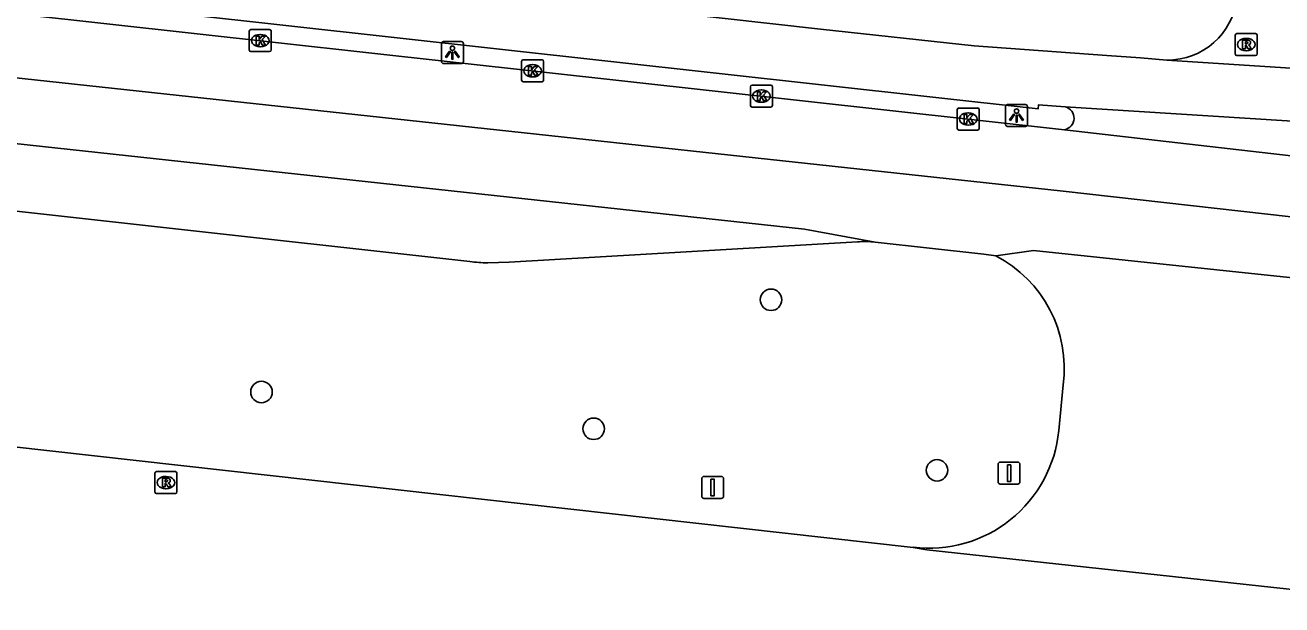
# Model space of a CAD drawing. Extents: x 162026 to 163499, y 387297 to 388169.
# Drawn here: x 162136.4 to 162193.5, y 387411.6 to 387437.9 of the extents above; entities that cross this region are included whole.
import ezdxf

# ---------------------------------------------------------------- set-up
doc = ezdxf.new("R2010")
doc.units = 0
for name, color, linetype in [('IMGEO_Boom', 7, 'Continuous'), ('IMGEO_Fietspad_gesloten', 7, 'Continuous'), ('IMGEO_Kolk', 7, 'Continuous'), ('IMGEO_Lichtpunt', 7, 'Continuous'), ('IMGEO_Rijbaan_lokaal_gesloten', 7, 'Continuous'), ('IMGEO_Rijbaan_lokaal_open', 7, 'Continuous'), ('IMGEO_Rioolput', 7, 'Continuous'), ('IMGEO_Verkeersbordpaal', 7, 'Continuous')]:
    doc.layers.add(name, color=color, linetype=linetype)

msp = doc.modelspace()

# ---------------------------------------------------------------- linework, layer by layer
at = {"layer": 'IMGEO_Boom'}
for centre in [(162170.278, 387425.453), (162147.138, 387421.259), (162162.223, 387419.589), (162177.816, 387417.702)]:
    msp.add_circle(centre, 0.489, dxfattribs=at)
at = {"layer": 'IMGEO_Fietspad_gesloten'}
for points in [[(162102.95, 387445.564), (162172.524, 387437.752), (162179.508, 387436.995), (162185.523, 387436.555), (162187.055, 387436.451), (162188.258, 387436.351)], [(162098.738, 387443.599), (162099.123, 387443.677), (162100.125, 387443.584), (162100.105, 387443.368), (162114.071, 387441.73), (162182.412, 387434.134), (162182.426, 387434.32), (162183.642, 387434.22)]]:
    msp.add_lwpolyline(points, dxfattribs=at)
at = {"layer": 'IMGEO_Kolk'}
for p, q in [((162146.583, 387436.808), (162146.583, 387437.66)), ((162146.658, 387437.734), (162147.51, 387437.734)), ((162147.071, 387437.514), (162147.096, 387437.514)), ((162147.584, 387437.66), (162147.584, 387436.808)), ((162147.51, 387436.734), (162146.658, 387436.734)), ((162147.094, 387436.954), (162147.069, 387436.954)), ((162158.951, 387435.437), (162158.951, 387436.289)), ((162159.026, 387436.363), (162159.878, 387436.363)), ((162159.439, 387436.143), (162159.464, 387436.143)), ((162159.952, 387436.289), (162159.952, 387435.437)), ((162159.462, 387435.583), (162159.437, 387435.583)), ((162159.878, 387435.363), (162159.026, 387435.363)), ((162169.34, 387434.286), (162169.34, 387435.138)), ((162169.415, 387435.212), (162170.267, 387435.212)), ((162169.828, 387434.992), (162169.853, 387434.992)), ((162170.341, 387435.138), (162170.341, 387434.286)), ((162169.851, 387434.432), (162169.826, 387434.432)), ((162170.267, 387434.212), (162169.415, 387434.212)), ((162178.732, 387433.245), (162178.732, 387434.097)), ((162178.807, 387434.171), (162179.659, 387434.171)), ((162179.22, 387433.951), (162179.245, 387433.951)), ((162179.733, 387434.097), (162179.733, 387433.245)), ((162179.243, 387433.391), (162179.218, 387433.391)), ((162179.659, 387433.171), (162178.807, 387433.171))]:
    msp.add_line(p, q, dxfattribs=at)
for points in [[(162146.583, 387436.808), (162146.583, 387437.66)], [(162146.658, 387437.734), (162147.51, 387437.734)], [(162146.904, 387437.434), (162147.027, 387437.434), (162147.027, 387437.283), (162147.157, 387437.434), (162147.321, 387437.434), (162147.175, 387437.283), (162147.328, 387437.034), (162147.176, 387437.034), (162147.091, 387437.198), (162147.027, 387437.131), (162147.027, 387437.034), (162146.904, 387437.034), (162146.904, 387437.434)], [(162147.584, 387437.66), (162147.584, 387436.808)], [(162147.51, 387436.734), (162146.658, 387436.734)], [(162158.951, 387435.437), (162158.951, 387436.289)], [(162159.026, 387436.363), (162159.878, 387436.363)], [(162159.952, 387436.289), (162159.952, 387435.437)], [(162159.272, 387436.063), (162159.395, 387436.063), (162159.395, 387435.912), (162159.525, 387436.063), (162159.689, 387436.063), (162159.543, 387435.912), (162159.696, 387435.663), (162159.544, 387435.663), (162159.459, 387435.827), (162159.395, 387435.76), (162159.395, 387435.663), (162159.272, 387435.663), (162159.272, 387436.063)], [(162159.878, 387435.363), (162159.026, 387435.363)], [(162169.34, 387434.286), (162169.34, 387435.138)], [(162169.415, 387435.212), (162170.267, 387435.212)], [(162170.341, 387435.138), (162170.341, 387434.286)], [(162169.661, 387434.912), (162169.784, 387434.912), (162169.784, 387434.761), (162169.914, 387434.912), (162170.078, 387434.912), (162169.932, 387434.761), (162170.085, 387434.512), (162169.933, 387434.512), (162169.848, 387434.676), (162169.784, 387434.609), (162169.784, 387434.512), (162169.661, 387434.512), (162169.661, 387434.912)], [(162170.267, 387434.212), (162169.415, 387434.212)], [(162178.732, 387433.245), (162178.732, 387434.097)], [(162178.807, 387434.171), (162179.659, 387434.171)], [(162179.053, 387433.871), (162179.176, 387433.871), (162179.176, 387433.72), (162179.306, 387433.871), (162179.47, 387433.871), (162179.324, 387433.72), (162179.477, 387433.471), (162179.325, 387433.471), (162179.24, 387433.635), (162179.176, 387433.568), (162179.176, 387433.471), (162179.053, 387433.471), (162179.053, 387433.871)], [(162179.733, 387434.097), (162179.733, 387433.245)], [(162179.659, 387433.171), (162178.807, 387433.171)]]:
    msp.add_lwpolyline(points, dxfattribs=at)
for centre, start, end in [((162146.66, 387437.658), 91.552, 178.448), ((162146.66, 387437.658), 91.552, 178.448), ((162147.508, 387437.658), 1.552, 88.448), ((162147.508, 387437.658), 1.552, 88.448), ((162146.66, 387436.81), 181.552, 268.448), ((162146.66, 387436.81), 181.552, 268.448), ((162147.508, 387436.81), 271.552, 358.448), ((162147.508, 387436.81), 271.552, 358.448), ((162159.028, 387436.287), 91.552, 178.448), ((162159.028, 387436.287), 91.552, 178.448), ((162159.876, 387436.287), 1.552, 88.448), ((162159.876, 387436.287), 1.552, 88.448), ((162159.028, 387435.439), 181.552, 268.448), ((162159.028, 387435.439), 181.552, 268.448), ((162159.876, 387435.439), 271.552, 358.448), ((162159.876, 387435.439), 271.552, 358.448), ((162169.417, 387435.136), 91.552, 178.448), ((162169.417, 387435.136), 91.552, 178.448), ((162170.265, 387435.136), 1.552, 88.448), ((162170.265, 387435.136), 1.552, 88.448), ((162169.417, 387434.288), 181.552, 268.448), ((162169.417, 387434.288), 181.552, 268.448), ((162170.265, 387434.288), 271.552, 358.448), ((162170.265, 387434.288), 271.552, 358.448), ((162178.809, 387434.095), 91.552, 178.448), ((162178.809, 387434.095), 91.552, 178.448), ((162179.657, 387434.095), 1.552, 88.448), ((162179.657, 387434.095), 1.552, 88.448), ((162178.809, 387433.247), 181.552, 268.448), ((162178.809, 387433.247), 181.552, 268.448), ((162179.657, 387433.247), 271.552, 358.448), ((162179.657, 387433.247), 271.552, 358.448)]:
    msp.add_arc(centre, 0.0765, start, end, dxfattribs=at)
for centre, major_axis, ratio, start_param, end_param in [((162147.07, 387437.234), (-0.387, 0.002), 0.722429, 4.712389, 7.853982), ((162147.095, 387437.234), (-0.39, 0.002), 0.717154, 1.570796, 4.712389), ((162159.438, 387435.863), (-0.387, 0.002), 0.722429, 4.712389, 7.853982), ((162159.463, 387435.863), (-0.39, 0.002), 0.717154, 1.570796, 4.712389), ((162169.827, 387434.712), (-0.387, 0.002), 0.722429, 4.712389, 7.853982), ((162169.852, 387434.712), (-0.39, 0.002), 0.717154, 1.570796, 4.712389), ((162179.219, 387433.671), (-0.387, 0.002), 0.722429, 4.712389, 7.853982), ((162179.244, 387433.671), (-0.39, 0.002), 0.717154, 1.570796, 4.712389)]:
    msp.add_ellipse(centre, major_axis=major_axis, ratio=ratio, start_param=start_param, end_param=end_param, dxfattribs=at)
at = {"layer": 'IMGEO_Lichtpunt'}
for p, q in [((162155.31, 387437.092), (162155.31, 387436.285)), ((162155.31, 387437.092), (162155.31, 387436.285)), ((162156.212, 387437.187), (162155.404, 387437.187)), ((162156.212, 387437.187), (162155.404, 387437.187)), ((162156.306, 387436.285), (162156.306, 387437.092)), ((162156.306, 387436.285), (162156.306, 387437.092)), ((162155.404, 387436.191), (162156.212, 387436.191)), ((162155.404, 387436.191), (162156.212, 387436.191)), ((162180.927, 387434.235), (162180.927, 387433.428)), ((162180.927, 387434.235), (162180.927, 387433.428)), ((162181.829, 387434.33), (162181.021, 387434.33)), ((162181.829, 387434.33), (162181.021, 387434.33)), ((162181.923, 387433.428), (162181.923, 387434.235)), ((162181.923, 387433.428), (162181.923, 387434.235)), ((162181.021, 387433.334), (162181.829, 387433.334)), ((162181.021, 387433.334), (162181.829, 387433.334))]:
    msp.add_line(p, q, dxfattribs=at)
for points in [[(162155.684, 387436.756), (162155.723, 387436.728), (162155.535, 387436.466), (162155.497, 387436.493), (162155.684, 387436.756)], [(162155.786, 387436.708), (162155.833, 387436.708), (162155.833, 387436.386), (162155.786, 387436.386), (162155.786, 387436.708)], [(162155.896, 387436.728), (162155.934, 387436.755), (162156.121, 387436.493), (162156.082, 387436.465), (162155.896, 387436.728)], [(162181.301, 387433.899), (162181.34, 387433.871), (162181.152, 387433.609), (162181.114, 387433.636), (162181.301, 387433.899)], [(162181.403, 387433.851), (162181.45, 387433.851), (162181.45, 387433.529), (162181.403, 387433.529), (162181.403, 387433.851)], [(162181.513, 387433.871), (162181.551, 387433.898), (162181.738, 387433.636), (162181.699, 387433.608), (162181.513, 387433.871)]]:
    msp.add_lwpolyline(points, dxfattribs=at)
for centre in [(162155.809, 387436.89), (162181.426, 387434.033)]:
    msp.add_circle(centre, 0.0994, dxfattribs=at)
for centre, start, end in [((162155.404, 387437.092), 90, 180), ((162155.404, 387437.092), 90, 180), ((162156.212, 387437.092), 0, 90), ((162156.212, 387437.092), 0, 90), ((162155.404, 387436.285), 180, 270), ((162155.404, 387436.285), 180, 270), ((162156.212, 387436.285), 270, 0), ((162156.212, 387436.285), 270, 360), ((162181.021, 387434.235), 90, 180), ((162181.021, 387434.235), 90, 180), ((162181.829, 387434.235), 0, 90), ((162181.829, 387434.235), 0, 90), ((162181.021, 387433.428), 180, 270), ((162181.021, 387433.428), 180, 270), ((162181.829, 387433.428), 270, 0), ((162181.829, 387433.428), 270, 360)]:
    msp.add_arc(centre, 0.0946, start, end, dxfattribs=at)
at = {"layer": 'IMGEO_Rijbaan_lokaal_gesloten'}
for points in [[(162183.608, 387433.186), (162116.314, 387440.645), (162098.953, 387442.66)], [(162098.611, 387439.619), (162102.254, 387439.258), (162114.714, 387437.842), (162183.549, 387430.393), (162220.386, 387426.232), (162277.847, 387419.821), (162298.401, 387417.501)], [(162098.279, 387436.685), (162101.89, 387436.231), (162111.502, 387435.204), (162171.793, 387428.67), (162175.009, 387428.07)], [(162097.943, 387433.715), (162156.599, 387427.2)], [(162201.414, 387431.138), (162183.608, 387433.186)], [(162157.415, 387427.135), (162158.384, 387427.164), (162174.198, 387428.086)], [(162175.009, 387428.07), (162179.938, 387427.529), (162180.481, 387427.447)], [(162180.481, 387427.447), (162182.204, 387427.695), (162198.842, 387425.939), (162201.988, 387425.577)], [(162176.732, 387414.2), (162106.28, 387422.081)], [(162183.544, 387421.582), (162183.343, 387419.511)], [(162200.361, 387411.584), (162177.353, 387414.082), (162176.732, 387414.2)]]:
    msp.add_lwpolyline(points, dxfattribs=at)
for centre, radius, start, end in [((162174.537, 387424.7), 3.403, 82.0242, 95.7153), ((162157.34, 387431.35), 4.215, 259.8737, 271.0175), ((162177.862, 387422.347), 5.733, 352.3309, 62.8208), ((162177.451, 387420.076), 5.919, 263.0267, 354.5272)]:
    msp.add_arc(centre, radius, start, end, dxfattribs=at)
at = {"layer": 'IMGEO_Rijbaan_lokaal_open'}
for points in [[(162188.258, 387436.351), (162194.116, 387435.97), (162197.751, 387435.824), (162199.508, 387435.718)], [(162183.642, 387434.22), (162200.438, 387433.156)]]:
    msp.add_lwpolyline(points, dxfattribs=at)
for centre, radius, start, end in [((162188.293, 387439.506), 3.155, 269.3611, 353.8543), ((162183.507, 387433.707), 0.531, 281.0116, 75.2218)]:
    msp.add_arc(centre, radius, start, end, dxfattribs=at)
at = {"layer": 'IMGEO_Rioolput'}
for p, q in [((162191.357, 387436.63), (162191.357, 387437.482)), ((162191.432, 387437.556), (162192.284, 387437.556)), ((162191.845, 387437.336), (162191.87, 387437.336)), ((162192.358, 387437.482), (162192.358, 387436.63)), ((162191.868, 387436.776), (162191.843, 387436.776)), ((162192.284, 387436.556), (162191.432, 387436.556)), ((162142.301, 387416.717), (162142.301, 387417.569)), ((162142.376, 387417.643), (162143.228, 387417.643)), ((162142.789, 387417.423), (162142.814, 387417.423)), ((162143.302, 387417.569), (162143.302, 387416.717)), ((162142.812, 387416.863), (162142.787, 387416.863)), ((162143.228, 387416.643), (162142.376, 387416.643))]:
    msp.add_line(p, q, dxfattribs=at)
for points in [[(162191.357, 387436.63), (162191.357, 387437.482)], [(162191.432, 387437.556), (162192.284, 387437.556)], [(162191.946, 387437.254), (162191.694, 387437.256), (162191.694, 387436.856)], [(162192.358, 387437.482), (162192.358, 387436.63)], [(162191.694, 387436.856), (162191.818, 387436.856), (162191.818, 387437.018), (162191.829, 387437.018)], [(162191.872, 387437.175), (162191.818, 387437.175), (162191.818, 387437.094)], [(162191.818, 387437.094), (162191.87, 387437.094)], [(162191.876, 387436.989), (162191.947, 387436.856), (162192.087, 387436.856), (162192.022, 387436.982)], [(162192.284, 387436.556), (162191.432, 387436.556)], [(162142.301, 387416.717), (162142.301, 387417.569)], [(162142.376, 387417.643), (162143.228, 387417.643)], [(162142.89, 387417.341), (162142.638, 387417.343), (162142.638, 387416.943)], [(162143.302, 387417.569), (162143.302, 387416.717)], [(162142.638, 387416.943), (162142.762, 387416.943), (162142.762, 387417.105), (162142.773, 387417.105)], [(162142.816, 387417.262), (162142.762, 387417.262), (162142.762, 387417.181)], [(162142.762, 387417.181), (162142.814, 387417.181)], [(162142.82, 387417.076), (162142.891, 387416.943), (162143.031, 387416.943), (162142.966, 387417.069)], [(162143.228, 387416.643), (162142.376, 387416.643)]]:
    msp.add_lwpolyline(points, dxfattribs=at)
for centre, radius, start, end in [((162191.434, 387437.48), 0.0765, 91.552, 178.448), ((162191.434, 387437.48), 0.0765, 91.552, 178.448), ((162192.282, 387437.48), 0.0765, 1.552, 88.448), ((162192.282, 387437.48), 0.0765, 1.552, 88.448), ((162191.828, 387436.965), 0.0533, 26.0293, 88.6989), ((162191.854, 387437.283), 0.19, 274.7715, 282.9687), ((162191.878, 387437.079), 0.0964, 77.0061, 93.1865), ((162191.892, 387437.136), 0.0378, 276.6634, 79.6772), ((162191.945, 387437.144), 0.109, 350.3612, 89.416), ((162191.943, 387437.144), 0.112, 277.5842, 350.9817), ((162191.927, 387436.929), 0.108, 29.5134, 73.7905), ((162191.434, 387436.632), 0.0765, 181.552, 268.448), ((162191.434, 387436.632), 0.0765, 181.552, 268.448), ((162192.282, 387436.632), 0.0765, 271.552, 358.448), ((162192.282, 387436.632), 0.0765, 271.552, 358.448), ((162142.378, 387417.567), 0.0765, 91.552, 178.448), ((162142.378, 387417.567), 0.0765, 91.552, 178.448), ((162142.889, 387417.231), 0.109, 350.3612, 89.416), ((162143.226, 387417.567), 0.0765, 1.552, 88.448), ((162143.226, 387417.567), 0.0765, 1.552, 88.448), ((162142.378, 387416.719), 0.0765, 181.552, 268.448), ((162142.378, 387416.719), 0.0765, 181.552, 268.448), ((162142.772, 387417.052), 0.0533, 26.0293, 88.6989), ((162142.798, 387417.37), 0.19, 274.7715, 282.9687), ((162142.822, 387417.166), 0.0964, 77.0061, 93.1865), ((162142.836, 387417.223), 0.0378, 276.6634, 79.6772), ((162142.887, 387417.231), 0.112, 277.5842, 350.9817), ((162142.871, 387417.016), 0.108, 29.5134, 73.7905), ((162143.226, 387416.719), 0.0765, 271.552, 358.448), ((162143.226, 387416.719), 0.0765, 271.552, 358.448)]:
    msp.add_arc(centre, radius, start, end, dxfattribs=at)
for centre, major_axis, ratio, start_param, end_param in [((162191.844, 387437.056), (-0.387, 0.002), 0.722429, 4.712389, 7.853982), ((162191.869, 387437.056), (-0.39, 0.002), 0.717154, 1.570796, 4.712389), ((162142.788, 387417.143), (-0.387, 0.002), 0.722429, 4.712389, 7.853982), ((162142.813, 387417.143), (-0.39, 0.002), 0.717154, 1.570796, 4.712389)]:
    msp.add_ellipse(centre, major_axis=major_axis, ratio=ratio, start_param=start_param, end_param=end_param, dxfattribs=at)
at = {"layer": 'IMGEO_Verkeersbordpaal'}
for p, q in [((162180.59, 387417.173), (162180.59, 387417.973)), ((162180.59, 387417.973), (162180.59, 387417.173)), ((162180.69, 387418.073), (162181.48, 387418.073)), ((162181.48, 387418.073), (162180.69, 387418.073)), ((162181.58, 387417.973), (162181.58, 387417.173)), ((162181.58, 387417.173), (162181.58, 387417.973)), ((162167.131, 387416.523), (162167.131, 387417.323)), ((162167.131, 387417.323), (162167.131, 387416.523)), ((162167.231, 387417.423), (162168.021, 387417.423)), ((162168.021, 387417.423), (162167.231, 387417.423)), ((162168.121, 387417.323), (162168.121, 387416.523)), ((162168.121, 387416.523), (162168.121, 387417.323)), ((162181.48, 387417.073), (162180.69, 387417.073)), ((162180.69, 387417.073), (162181.48, 387417.073)), ((162168.021, 387416.423), (162167.231, 387416.423)), ((162167.231, 387416.423), (162168.021, 387416.423))]:
    msp.add_line(p, q, dxfattribs=at)
for points in [[(162181.01, 387417.948), (162181.16, 387417.948), (162181.16, 387417.198), (162181.01, 387417.198), (162181.01, 387417.948)], [(162167.551, 387417.298), (162167.701, 387417.298), (162167.701, 387416.548), (162167.551, 387416.548), (162167.551, 387417.298)]]:
    msp.add_lwpolyline(points, dxfattribs=at)
for centre, start, end in [((162180.69, 387417.973), 90, 180), ((162180.69, 387417.973), 90, 180), ((162181.48, 387417.973), 0, 90), ((162181.48, 387417.973), 360, 90), ((162167.231, 387417.323), 90, 180), ((162167.231, 387417.323), 90, 180), ((162168.021, 387417.323), 0, 90), ((162168.021, 387417.323), 360, 90), ((162180.69, 387417.173), 180, 270), ((162180.69, 387417.173), 180, 270), ((162181.48, 387417.173), 270, 0), ((162181.48, 387417.173), 270, 0), ((162167.231, 387416.523), 180, 270), ((162167.231, 387416.523), 180, 270), ((162168.021, 387416.523), 270, 0), ((162168.021, 387416.523), 270, 0)]:
    msp.add_arc(centre, 0.1, start, end, dxfattribs=at)

doc.saveas('drawing.dxf')
